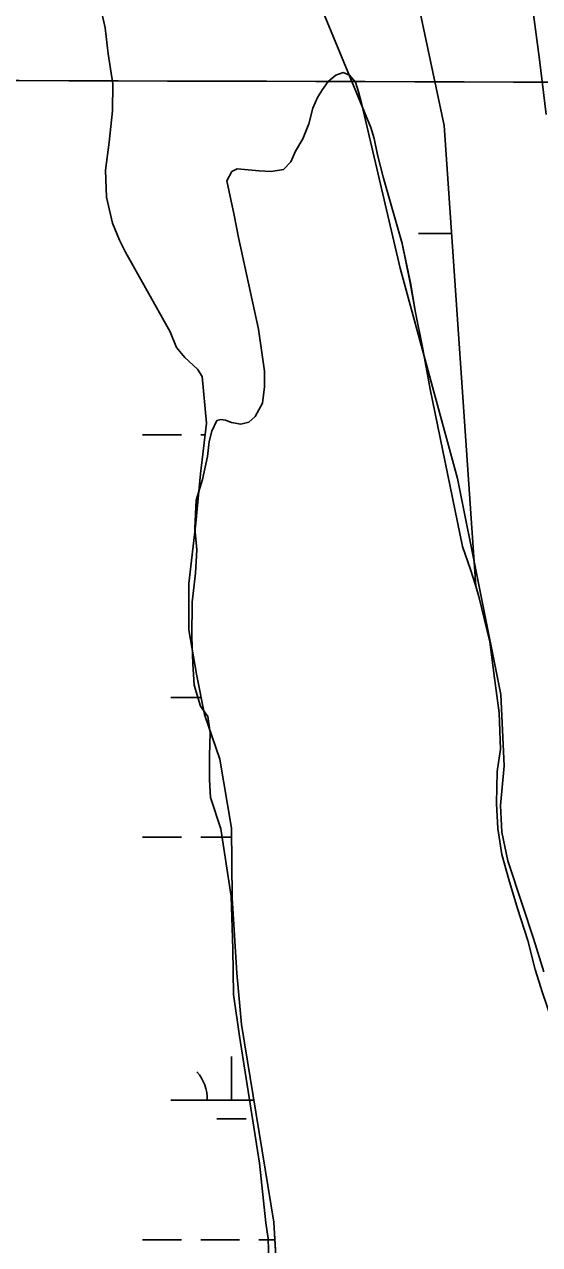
# Model space of a CAD drawing. Extents: x 3161564 to 3199464, y 849354 to 874788.
# Drawn here: x 3180738 to 3181164, y 859876 to 860884 of the extents above; entities that cross this region are included whole.
import ezdxf

# ---------------------------------------------------------------- set-up
doc = ezdxf.new("R2010")
doc.units = 0
for name, color, linetype in [('V-GRID-MAJR', 7, 'Continuous'), ('V-SITE-VEGE', 7, 'Continuous'), ('V-TOPO-SHOR', 7, 'Continuous'), ('V-WETL-SWMP', 7, 'Continuous')]:
    doc.layers.add(name, color=color, linetype=linetype)

msp = doc.modelspace()

# ---------------------------------------------------------------- linework, layer by layer
at = {"layer": 'V-GRID-MAJR'}
msp.add_spline([(3165780.446, 860882.501), (3171010.106, 860866.147), (3176239.768, 860850.5530000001), (3181469.433, 860835.721), (3186699.099, 860821.649), (3191928.768, 860808.338), (3197158.438, 860795.787), (3197158.4390000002, 860795.787)], degree=3, dxfattribs=at)
at = {"layer": 'V-SITE-VEGE'}
for p, q in [((3181164.019, 860855.3769999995), (3181157.785, 860900.7789999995)), ((3181169.5520000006, 860809.8769999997), (3181164.0190000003, 860855.3769999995)), ((3180984.6180000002, 860830.3489999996), (3180989.3960000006, 860837.1599999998)), ((3180989.396, 860837.1599999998), (3180995.73, 860842.3889999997)), ((3180995.73, 860842.3889999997), (3181001.606, 860844.6189999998)), ((3181001.606, 860844.6189999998), (3181006.874, 860842.4279999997)), ((3181006.874, 860842.4279999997), (3181011.963, 860836.5209999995)), ((3181011.963, 860836.5209999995), (3181014.4590000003, 860828.6409999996)), ((3180980.557, 860823.9569999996), (3180984.6180000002, 860830.3489999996)), ((3181014.4590000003, 860828.6409999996), (3181017.077, 860818.1879999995)), ((3180976.7600000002, 860815.1339999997), (3180980.557, 860823.9569999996)), ((3181017.077, 860818.1879999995), (3181048.8170000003, 860682.8819999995)), ((3180973.211, 860802.1659999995), (3180976.7600000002, 860815.1339999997)), ((3180968.379, 860789.7839999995), (3180973.211, 860802.1659999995)), ((3180962.282, 860779.4109999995), (3180968.379, 860789.7839999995)), ((3180958.485, 860770.7309999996), (3180962.282, 860779.4109999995)), ((3180952.427, 860764.3599999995), (3180958.485, 860770.7309999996)), ((3180905.481, 860755.0829999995), (3180909.551, 860762.7579999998)), ((3180911.644, 860726.5949999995), (3180905.481, 860755.0829999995)), ((3180909.551, 860762.7579999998), (3180914.142, 860765.0009999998)), ((3180914.142, 860765.0009999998), (3180932.271, 860763.1189999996)), ((3180932.271, 860763.1189999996), (3180942.267, 860762.5969999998)), ((3180942.267, 860762.5969999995), (3180952.427, 860764.3599999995)), ((3180915.33, 860708.1299999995), (3180911.644, 860726.5949999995)), ((3180931.765, 860632.3989999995), (3180915.33, 860708.1299999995)), ((3181048.8170000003, 860682.8819999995), (3181096.1950000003, 860508.8579999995)), ((3180936.5840000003, 860597.6379999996), (3180931.765, 860632.3989999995)), ((3180936.7500000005, 860584.7789999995), (3180936.5840000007, 860597.6379999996)), ((3180935.052, 860571.2229999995), (3180936.75, 860584.7789999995)), ((3180928.949, 860560.2789999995), (3180935.0520000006, 860571.2229999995)), ((3180893.119, 860548.0419999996), (3180897.201, 860556.8609999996)), ((3180897.201, 860556.8609999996), (3180900.64, 860557.8289999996)), ((3180900.64, 860557.8289999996), (3180904.49, 860557.0819999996)), ((3180904.49, 860557.0819999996), (3180909.473, 860555.3189999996)), ((3180909.473, 860555.3189999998), (3180917.1750000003, 860553.9609999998)), ((3180917.1750000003, 860553.9609999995), (3180923.762, 860555.4719999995)), ((3180923.762, 860555.4719999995), (3180928.949, 860560.2789999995)), ((3180890.895, 860539.4899999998), (3180893.119, 860548.0419999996)), ((3180889.494, 860527.0749999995), (3180890.895, 860539.4899999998)), ((3180885.319, 860508.2559999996), (3180889.494, 860527.0749999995)), ((3180880.1580000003, 860491.0149999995), (3180885.3190000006, 860508.2559999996)), ((3181096.1950000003, 860508.8579999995), (3181131.961, 860330.5119999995)), ((3180879.228, 860468.0229999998), (3180880.1580000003, 860491.0149999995)), ((3180880.776, 860450.1519999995), (3180879.228, 860468.0229999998)), ((3180879.738, 860430.7329999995), (3180880.776, 860450.1519999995)), ((3180876.801, 860406.8999999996), (3180879.738, 860430.7329999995)), ((3180876.529, 860377.7569999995), (3180876.8010000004, 860406.8999999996)), ((3180877.469, 860356.0339999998), (3180876.529, 860377.7569999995)), ((3180878.446, 860338.3079999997), (3180877.469, 860356.0339999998)), ((3180883.713, 860320.9719999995), (3180878.446, 860338.3079999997)), ((3181131.961, 860330.5119999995), (3181134.841, 860271.6259999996)), ((3180889.916, 860312.1979999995), (3180883.713, 860320.9719999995)), ((3180891.792, 860298.8929999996), (3180889.916, 860312.1979999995)), ((3180891.327, 860279.7539999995), (3180891.792, 860298.8929999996)), ((3180891.286, 860259.8969999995), (3180891.327, 860279.7539999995)), ((3181134.841, 860271.6259999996), (3181131.818, 860238.6509999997)), ((3180892.151, 860245.4599999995), (3180891.286, 860259.8969999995)), ((3180900.482, 860219.5219999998), (3180892.1510000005, 860245.4599999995)), ((3181131.818, 860238.6509999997), (3181132.7560000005, 860216.7819999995)), ((3180909.102, 860163.4399999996), (3180900.482, 860219.5219999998)), ((3181132.756, 860216.7819999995), (3181137.823, 860193.1629999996)), ((3181137.823, 860193.1629999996), (3181149.9080000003, 860156.3329999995)), ((3180910.5540000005, 860120.2799999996), (3180909.102, 860163.4399999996)), ((3181149.9080000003, 860156.3329999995), (3181159.0810000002, 860128.9619999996)), ((3180911.0620000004, 860082.7019999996), (3180910.5540000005, 860120.2799999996)), ((3181159.0810000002, 860128.9619999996), (3181167.3960000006, 860101.3099999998)), ((3180916.024, 860048.0799999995), (3180911.0620000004, 860082.7019999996)), ((3180932.474, 859943.0649999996), (3180916.024, 860048.0799999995)), ((3180937.872, 859894.0109999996), (3180932.4740000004, 859943.0649999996)), ((3180939.752, 859880.9919999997), (3180937.872, 859894.0109999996)), ((3180942.64, 859777.1009999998), (3180939.752, 859880.9919999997))]:
    msp.add_line(p, q, dxfattribs=at)
at = {"layer": 'V-TOPO-SHOR'}
for points in [[(3180949.489000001, 859808.4439999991), (3180944.401000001, 859894.567999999), (3180917.614000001, 860057.8119999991), (3180913.919000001, 860100.229999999), (3180910.081000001, 860162.452999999), (3180909.309000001, 860219.900999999), (3180899.859000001, 860277.101999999), (3180887.113000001, 860314.0419999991), (3180880.551000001, 860347.3239999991), (3180874.184000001, 860384.0399999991), (3180874.048000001, 860422.1719999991), (3180879.916000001, 860472.1919999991), (3180883.893000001, 860512.7409999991), (3180888.870000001, 860554.7509999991), (3180885.136000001, 860593.2429999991), (3180881.429000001, 860599.3319999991), (3180870.884000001, 860609.086999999), (3180863.923000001, 860617.3339999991), (3180858.643000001, 860630.145999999), (3180821.947000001, 860696.111999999), (3180816.8030000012, 860705.979999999), (3180811.208000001, 860720.106999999), (3180806.172000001, 860741.589999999), (3180805.395000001, 860763.689999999), (3180808.2320000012, 860787.0639999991), (3180811.091000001, 860812.731999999), (3180811.464000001, 860835.1469999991), (3180807.603000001, 860860.0589999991), (3180805.021000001, 860881.3559999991), (3180778.948000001, 860998.2799999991)], [(3180983.236000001, 860899.167999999), (3181024.521000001, 860798.9569999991), (3181027.220000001, 860790.0929999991), (3181030.038000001, 860776.483999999)], [(3181030.038000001, 860776.483999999), (3181034.933000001, 860757.2919999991), (3181050.467000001, 860703.3069999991), (3181057.199000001, 860670.677999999), (3181061.387000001, 860646.091999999), (3181067.339000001, 860617.3979999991), (3181073.563000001, 860582.810999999), (3181100.332000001, 860452.7869999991), (3181106.865000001, 860433.908999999), (3181111.244000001, 860419.930999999)], [(3181111.244000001, 860419.930999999), (3181113.8570000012, 860411.5859999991), (3181122.997000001, 860374.025999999), (3181126.645000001, 860343.8809999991), (3181130.632000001, 860315.368999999), (3181131.662000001, 860285.410999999), (3181128.871000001, 860266.9459999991), (3181128.459000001, 860240.4389999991), (3181129.412000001, 860219.6449999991), (3181132.811000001, 860198.175999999), (3181138.675000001, 860177.6649999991), (3181145.814000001, 860153.5439999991), (3181154.241000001, 860127.116999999), (3181160.402000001, 860103.3309999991), (3181166.439000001, 860083.962999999), (3181176.790000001, 860053.265999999), (3181187.642000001, 860023.8709999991), (3181212.673000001, 859935.4319999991), (3181214.084000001, 859928.871999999), (3181214.070000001, 859909.724999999), (3181214.311000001, 859900.5589999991), (3181216.1440000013, 859886.4679999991), (3181218.8030000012, 859873.3509999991)]]:
    msp.add_lwpolyline(points, dxfattribs=at)
at = {"layer": 'V-WETL-SWMP'}
for p, q in [((3180987.5638394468, 861260.2924216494), (3181085.2671121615, 860800.6482269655)), ((3180778.94464898, 860998.2803706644), (3180805.018658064, 860881.3553730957)), ((3181024.518314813, 860798.9552812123), (3180983.2333399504, 860899.1662879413)), ((3180805.018658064, 860881.3553730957), (3180807.601663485, 860860.057374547)), ((3180807.601663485, 860860.057374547), (3180811.4606683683, 860835.1473758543)), ((3180811.4606683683, 860835.1473758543), (3180811.087679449, 860812.7303788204)), ((3180811.087679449, 860812.7303788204), (3180808.2296963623, 860787.0643833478)), ((3181027.2183142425, 860790.0932810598), (3181024.518314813, 860798.9552812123)), ((3181085.2671121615, 860800.6482269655), (3181111.2403404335, 860419.9302880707)), ((3180808.2296963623, 860787.0643833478), (3180805.392712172, 860763.6893875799)), ((3181030.0363156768, 860776.4842814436), (3181027.2183142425, 860790.0932810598)), ((3181034.9303161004, 860757.2912815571), (3181030.0363156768, 860776.4842814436)), ((3180805.392712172, 860763.6893875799), (3180806.1687211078, 860741.589389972)), ((3181050.4643142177, 860703.3062810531), (3181034.9303161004, 860757.2912815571)), ((3180806.1687211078, 860741.589389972), (3180811.2047223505, 860720.1053903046)), ((3180811.2047223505, 860720.1053903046), (3180816.800719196, 860705.9793894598)), ((3180816.800719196, 860705.9793894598), (3180821.9447148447, 860696.1123882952)), ((3181063.988291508, 860711.368516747), (3181091.3579265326, 860711.368516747)), ((3180821.9447148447, 860696.1123882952), (3180858.640681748, 860630.1463794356)), ((3181057.1963176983, 860670.6782819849), (3181050.4643142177, 860703.3062810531)), ((3181061.3853218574, 860646.0912830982), (3181057.196317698, 860670.6782819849)), ((3181067.335324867, 860617.3972839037), (3181061.3853218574, 860646.0912830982)), ((3180858.640681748, 860630.1463794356), (3180863.9216785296, 860617.3333785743)), ((3180863.9216785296, 860617.3333785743), (3180870.8816702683, 860609.0853763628)), ((3181073.5593301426, 860582.8102853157), (3181067.335324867, 860617.3972839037)), ((3180870.8816702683, 860609.0853763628), (3180881.4276564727, 860599.33237267)), ((3180881.4276564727, 860599.33237267), (3180885.1346528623, 860593.2423717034)), ((3180885.1346528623, 860593.2423717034), (3180888.866664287, 860554.7503747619)), ((3181100.328344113, 860452.7872890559), (3181073.5593301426, 860582.8102853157)), ((3180888.866664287, 860554.7503747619), (3180883.891692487, 860512.7393823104)), ((3180835.988567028, 860545.1945270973), (3180867.9885392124, 860545.1945270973)), ((3180883.9885253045, 860545.1945270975), (3180887.7350539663, 860545.1945270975)), ((3180883.891692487, 860512.7393823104), (3180879.9127182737, 860472.1923892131)), ((3180879.9127182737, 860472.1923892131), (3180874.045751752, 860422.170398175)), ((3181106.8623415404, 860433.907288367), (3181100.328344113, 860452.7872890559)), ((3181111.2403404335, 860419.9302880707), (3181106.8623415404, 860433.907288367)), ((3180874.045751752, 860422.170398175), (3180874.1807692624, 860384.0394028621)), ((3180874.1807692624, 860384.0394028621), (3180880.54777528, 860347.3224044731)), ((3180880.54777528, 860347.3224044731), (3180887.1097793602, 860314.041405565)), ((3180859.3966477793, 860327.9515406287), (3180884.367122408, 860327.9515406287)), ((3180887.1097793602, 860314.041405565), (3180899.85677439, 860277.1014042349)), ((3180899.85677439, 860277.1014042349), (3180909.305784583, 860219.9004069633)), ((3180835.9887218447, 860212.5195478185), (3180867.988694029, 860212.5195478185)), ((3180883.988680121, 860212.5195478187), (3180909.405102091, 860212.5195478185)), ((3180909.305784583, 860219.9004069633), (3180910.078809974, 860162.4524137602)), ((3180910.078809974, 860162.4524137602), (3180913.915832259, 860100.2304197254)), ((3180913.915832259, 860100.2304197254), (3180917.6118455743, 860057.8114232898)), ((3180917.6118455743, 860057.8114232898), (3180944.398874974, 859894.5684311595)), ((3180909.3967591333, 859995.2765613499), (3180909.39674238, 860031.2765591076)), ((3180859.396802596, 859995.2765613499), (3180927.8733775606, 859995.2765613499)), ((3180897.3967767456, 859979.845562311), (3180921.3967558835, 859979.8455623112)), ((3180944.398874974, 859894.5684311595), (3180949.4859062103, 859808.4424395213)), ((3180835.9888766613, 859879.8445685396), (3180867.9888488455, 859879.8445685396)), ((3180883.9888349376, 859879.8445685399), (3180915.9888071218, 859879.8445685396)), ((3180931.988793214, 859879.8445685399), (3180945.268539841, 859879.8445685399))]:
    msp.add_line(p, q, dxfattribs=at)
msp.add_arc((3180854.15387083, 859995.7513645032), 35.24628790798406, 359.2281793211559, 40.771837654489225, dxfattribs=at)

doc.saveas('drawing.dxf')
